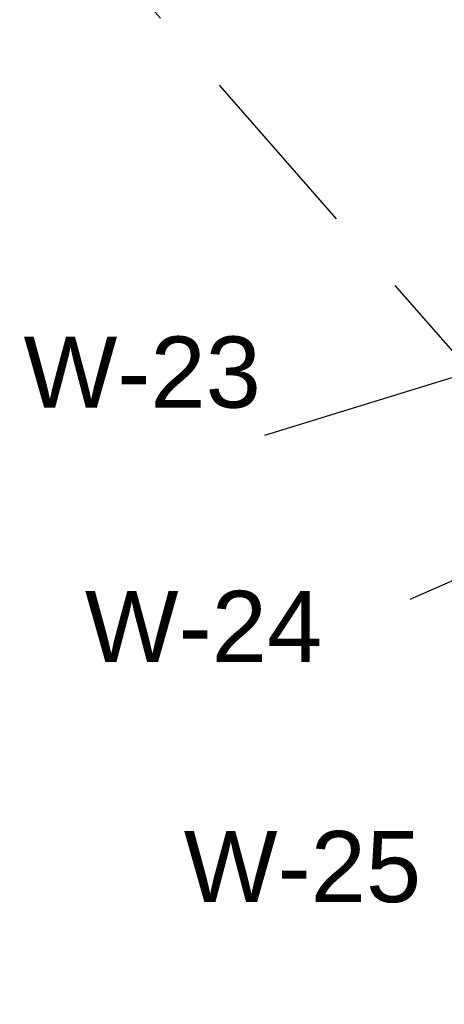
# Model space of a CAD drawing. Extents: x 3249832 to 3255657, y 13789405 to 13793316.
# Tile 651 of 656: x 3252820 to 3252939, y 13791304 to 13791581. Entities that reach past the tile are written whole.
import ezdxf

# ---------------------------------------------------------------- set-up
doc = ezdxf.new("R2010")
doc.units = 0
doc.header["$LTSCALE"] = 100
doc.header["$MEASUREMENT"] = 0
doc.linetypes.add('DASHED', pattern=[0.75, 0.5, -0.25])
doc.layers.add('PLAN', color=7, linetype='CONTINUOUS')
doc.layers.add('TARGETS_WEST', color=7, linetype='CONTINUOUS')
doc.styles.get("Standard").update_dxf_attribs({"font": 'arial.ttf'})

msp = doc.modelspace()

# ---------------------------------------------------------------- linework, layer by layer
at = {"layer": 'PLAN', "color": 8, "linetype": 'DASHED'}
msp.add_line((3252628.4, 13791844.31), (3253526.26, 13790820.3), dxfattribs=at)
at = {"layer": 'TARGETS_WEST'}
for p, q in [((3253028.72, 13791507.13), (3252888.4, 13791463.84)), ((3253051.29, 13791471.16), (3252929.27, 13791417.73))]:
    msp.add_line(p, q, dxfattribs=at)

# ---------------------------------------------------------------- texts
for s, p in [('W-23', (3252820.65, 13791471.64)), ('W-24', (3252837.88, 13791400.14)), ('W-25', (3252865.71, 13791332.62))]:
    msp.add_text(s, height=20, dxfattribs=at).set_placement(p)

doc.saveas('drawing.dxf')
